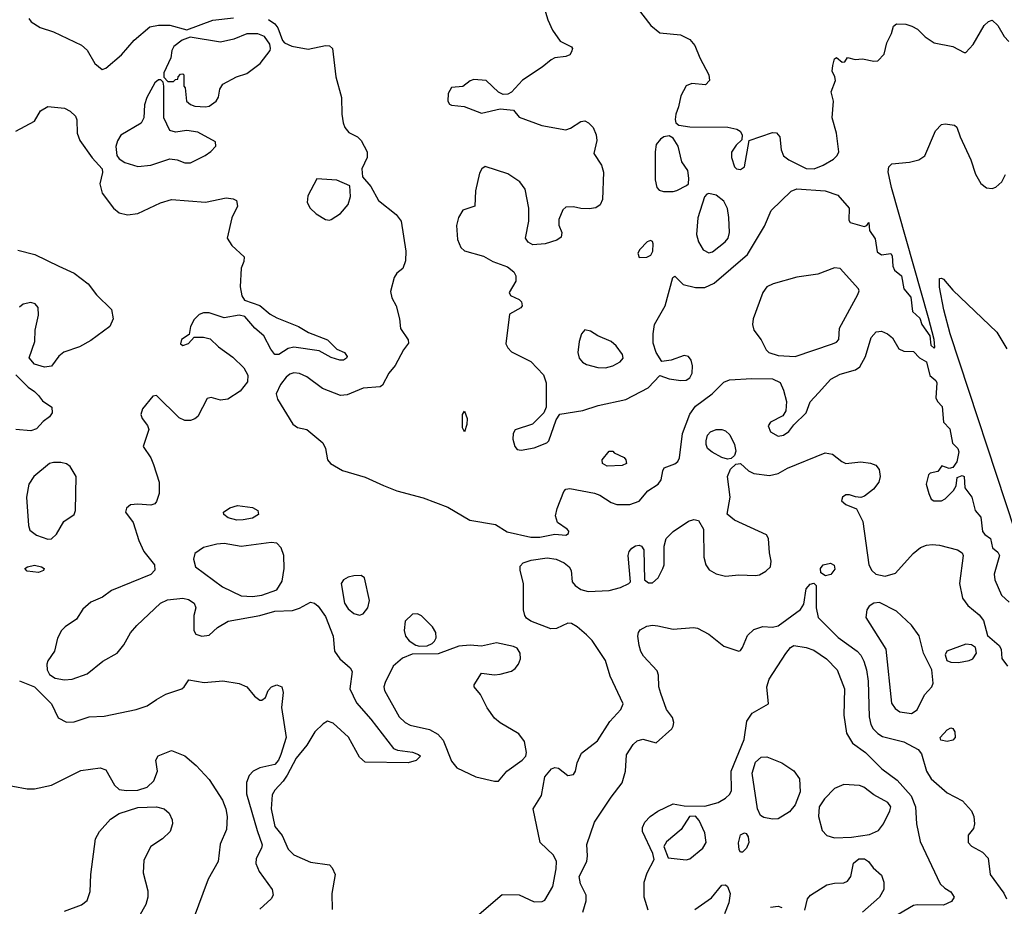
# Model space of a CAD drawing. Extents: x 1173029 to 1307123, y 522559 to 678521.
# Tile 365 of 623: x 1292916 to 1298159, y 555296 to 560019. Entities that reach past the tile are written whole.
import ezdxf

# ---------------------------------------------------------------- set-up
doc = ezdxf.new("R2010")
doc.units = 0

msp = doc.modelspace()

# ---------------------------------------------------------------- linework, layer by layer
at = {"layer": '0CON10XD'}
for points in [[(1295696.4, 560125), (1295727.8, 560017.8), (1295753.4, 559963.4), (1295794.4, 559904.4), (1295854.3, 559874.3), (1295859.2, 559865), (1295855, 559846.7), (1295845, 559832), (1295825, 559822), (1295765, 559816), (1295745.6, 559804.4), (1295698, 559765), (1295593.2, 559696.8), (1295535, 559632.5), (1295515, 559622.5), (1295490.7, 559620.7), (1295465, 559633.3), (1295400, 559695), (1295335, 559700), (1295315, 559692.5), (1295275, 559662.5), (1295215, 559656.7), (1295197.5, 559625), (1295196, 559585), (1295205, 559568.8), (1295215, 559563.8), (1295283.6, 559556.4), (1295375, 559520), (1295475, 559543.3), (1295545, 559537.5), (1295575, 559498.8), (1295696.7, 559455), (1295825, 559432.5), (1295849.3, 559440.7), (1295905, 559475.6), (1295925, 559479.4), (1295945, 559470), (1295970, 559445), (1295986.4, 559405), (1295988.9, 559375), (1295973.8, 559305), (1296014.5, 559244.5), (1296025.7, 559205.7), (1296019.5, 559060.5), (1296007.7, 559032.3), (1295984.1, 559015.9), (1295948.7, 559011.3), (1295905, 559012.9), (1295865, 559022.5), (1295825, 559020), (1295807.5, 559005), (1295786.4, 558953.6), (1295786.7, 558925), (1295802.5, 558885), (1295799.3, 558860.7), (1295775.9, 558844.1), (1295715, 558824), (1295649.3, 558819.3), (1295624.1, 558834.1), (1295610, 558855), (1295627.5, 558945), (1295627.5, 559015), (1295607.1, 559115), (1295580, 559155), (1295515, 559197.9), (1295395, 559237.5), (1295377.5, 559225), (1295365, 559201.2), (1295342.9, 559107.1), (1295340, 559025), (1295275, 559003.3), (1295252.5, 558965), (1295242.7, 558922.7), (1295247.3, 558847.3), (1295265.9, 558805.9), (1295285, 558786.7), (1295385, 558758.6), (1295435, 558731.4), (1295512.7, 558702.7), (1295547.5, 558675), (1295557.5, 558655), (1295557.5, 558625), (1295522.5, 558565), (1295530, 558550), (1295575, 558527.5), (1295587.5, 558515), (1295592.5, 558495), (1295585, 558483.3), (1295525, 558450), (1295505, 558292.5), (1295515, 558270), (1295535, 558249.2), (1295638.7, 558198.7), (1295705, 558126.7), (1295720, 558085), (1295720, 557955), (1295707.5, 557925), (1295646.1, 557863.9), (1295555, 557833.3), (1295543.8, 557815), (1295542, 557785), (1295552, 557745), (1295565, 557728.8), (1295586.1, 557726.1), (1295655, 557738.6), (1295722.5, 557765), (1295733.3, 557775), (1295772.7, 557887.3), (1295792.9, 557917.1), (1295915, 557937.5), (1295995.7, 557964.3), (1296143.6, 557996.4), (1296262.8, 558057.2), (1296325, 558123.3), (1296375, 558106.2), (1296437.5, 558097.5), (1296465, 558098.8), (1296485, 558111.1), (1296496.4, 558135), (1296498.4, 558175), (1296491.3, 558205), (1296478.1, 558225), (1296455, 558229.1), (1296385, 558205.8), (1296335, 558197.5), (1296305, 558246.2), (1296289.6, 558295), (1296288.9, 558345), (1296297.1, 558395), (1296352.5, 558495), (1296394, 558645), (1296405, 558653.3), (1296448.8, 558608.8), (1296515, 558591.8), (1296565, 558591.5), (1296614.2, 558615.8), (1296792.2, 558767.8), (1296881.5, 558918.5), (1296917.4, 559002.6), (1297025, 559104.4), (1297055, 559117.3), (1297206.2, 559106.2), (1297273.4, 559083.4), (1297334, 559015), (1297331.2, 558951.2), (1297338.3, 558938.3), (1297413.3, 558916.7), (1297427.5, 558922.5), (1297438.3, 558938.3), (1297441.2, 558895), (1297471.7, 558851.7), (1297482.5, 558782.5), (1297505, 558765.6), (1297555, 558772.5), (1297561.5, 558761.5), (1297565.4, 558705), (1297574.4, 558685), (1297612.5, 558655), (1297624.5, 558584.5), (1297661.4, 558541.4), (1297670.9, 558465), (1297708.7, 558428.7), (1297720, 558395), (1297762.1, 558335), (1297768.1, 558285), (1297785, 558268.8), (1297790, 558275), (1297785.3, 558315), (1297755, 558430), (1297558.3, 559125), (1297541.2, 559208.8), (1297544.3, 559235), (1297559.7, 559250.3), (1297655, 559259.4), (1297705, 559271.9), (1297736.9, 559293.1), (1297792.7, 559427.3), (1297825, 559461.2), (1297845, 559464), (1297895, 559456), (1297906.6, 559446.6), (1297923.8, 559393.8), (1297981.7, 559271.7), (1298006, 559195), (1298035, 559146.7), (1298065, 559123.8), (1298095, 559120), (1298115, 559126.2), (1298145.5, 559154.5), (1298166.6, 559193.4)], [(1296205, 560081.2), (1296276.8, 559986.8), (1296325, 559948.8), (1296435, 559938.8), (1296485, 559913.8), (1296511.3, 559881.3), (1296537.1, 559815), (1296586, 559725), (1296588.8, 559695), (1296567.7, 559672.3), (1296495, 559678.8), (1296465, 559666.7), (1296437, 559613), (1296424.2, 559555), (1296409.2, 559515), (1296406.1, 559486.1), (1296409.3, 559469.3), (1296426.7, 559456.7), (1296485, 559447.1), (1296687, 559447), (1296735, 559436.2), (1296752.5, 559425), (1296762.5, 559405), (1296761.7, 559378.3), (1296730.5, 559349.5), (1296706.4, 559313.6), (1296706.7, 559285), (1296722.5, 559235), (1296732.5, 559225), (1296755, 559220.8), (1296776.2, 559235), (1296800, 559375), (1296925, 559418), (1296945.7, 559415.7), (1296964, 559395), (1296970.6, 559325), (1296983.1, 559293.1), (1297012.3, 559272.3), (1297105, 559225.4), (1297146.2, 559225), (1297195, 559242.9), (1297249.4, 559275), (1297269.5, 559295), (1297278.2, 559315), (1297265.4, 559415), (1297242.5, 559495), (1297249.2, 559585), (1297238, 559635), (1297260.6, 559695), (1297257.5, 559715), (1297241.9, 559745), (1297245.7, 559774.3), (1297255, 559810), (1297265, 559816.7), (1297295, 559792.5), (1297310, 559795), (1297325, 559817.5), (1297365, 559806.7), (1297405, 559810), (1297465, 559797.5), (1297485, 559800), (1297520, 559835), (1297534.2, 559895.8), (1297558, 559945), (1297568.8, 559985), (1297585, 559997.1), (1297635, 559995.5), (1297666.7, 559985), (1297697.9, 559967.9), (1297737.7, 559927.7), (1297786.1, 559896.1), (1297885, 559876.2), (1297945, 559843.8), (1297955, 559843.8), (1297993, 559887), (1298052.6, 559987.4), (1298075, 560008.8), (1298095, 560016.2), (1298125, 559987.5), (1298158.3, 559928.3), (1298183.2, 559903.2)], [(1292964.5, 560024.5), (1292977.6, 560007.6), (1293025, 559976.9), (1293095, 559954.4), (1293245, 559882.9), (1293275.4, 559855.4), (1293315.5, 559785.5), (1293355, 559754), (1293375, 559760.8), (1293458.1, 559831.9), (1293525, 559910), (1293608.9, 559981.1), (1293655, 559990), (1293715, 559988.9), (1293805, 559963.8), (1293945, 560015.6), (1294055, 560028)], [(1294240.5, 560020.5), (1294275, 559996.2), (1294290, 559975), (1294315, 559907.5), (1294325.9, 559895.9), (1294365, 559877.5), (1294451.4, 559861.4), (1294545, 559881.4), (1294565, 559878.6), (1294580.8, 559865), (1294600, 559715), (1294630, 559605), (1294631.1, 559515), (1294639.1, 559469.1), (1294648, 559445), (1294667.9, 559417.9), (1294715, 559394.2), (1294735, 559376), (1294766.9, 559315), (1294766.9, 559285), (1294738.6, 559225), (1294741.2, 559181.2), (1294785, 559130), (1294826, 559055), (1294920.8, 558980.8), (1294947.9, 558945), (1294971.8, 558785), (1294970, 558735), (1294956.9, 558693.1), (1294925, 558668), (1294910.6, 558645), (1294891.3, 558571.3), (1294896.8, 558536.8), (1294921.2, 558495), (1294938.8, 558425), (1294944.3, 558374.3), (1294983.8, 558313.8), (1294986.7, 558295), (1294960.3, 558259.7), (1294915, 558176.2), (1294880.8, 558135), (1294848.3, 558071.7), (1294835, 558062.5), (1294745, 558055.6), (1294659.3, 558020.7), (1294625, 558017.1), (1294529.2, 558055), (1294445, 558116.8), (1294405, 558133.3), (1294375, 558137.2), (1294355, 558130.8), (1294335, 558114.5), (1294305.4, 558075), (1294281.2, 558025), (1294288.1, 557998.1), (1294371.2, 557865), (1294395, 557846.2), (1294445.7, 557835.7), (1294530, 557765), (1294544.3, 557735), (1294554.3, 557675), (1294570.8, 557655), (1294635, 557617.7), (1294755, 557582.5), (1294853, 557537), (1294925, 557508.9), (1295065, 557471.5), (1295195, 557422.3), (1295312.5, 557352.5), (1295449.1, 557329.1), (1295511.2, 557291.2), (1295637.1, 557262.9), (1295685, 557263.1), (1295765, 557278.9), (1295825, 557272.9), (1295838.8, 557281.2), (1295840, 557295), (1295831.2, 557305), (1295779.7, 557339.7), (1295769.1, 557375), (1295778.2, 557415), (1295814.4, 557505.6), (1295825, 557518), (1295845, 557521.4), (1295976.2, 557496.2), (1296005.5, 557485.5), (1296066.4, 557446.4), (1296096.3, 557436.3), (1296165.7, 557435.7), (1296215, 557453.1), (1296261.2, 557508.8), (1296315.7, 557545), (1296332, 557568), (1296340, 557615), (1296348.8, 557631.2), (1296405, 557652.9), (1296420.8, 557665), (1296429.5, 557685), (1296445.8, 557815), (1296485, 557918.1), (1296515, 557960), (1296603.3, 558025), (1296665, 558087.5), (1296695, 558100), (1296815, 558107.8), (1296925, 558105.5), (1296965, 558086), (1296984.2, 558045), (1296998.6, 557985), (1296995.6, 557934.4), (1296980.6, 557909.4), (1296914, 557875), (1296901.9, 557855), (1296915, 557823.1), (1296955, 557800.9), (1296983.8, 557805), (1297012.5, 557825), (1297039.1, 557860.9), (1297104, 557925), (1297125, 557982.5), (1297169.2, 558030.8), (1297235, 558103.1), (1297285, 558130), (1297366.2, 558153.8), (1297389.8, 558170.2), (1297420.5, 558225), (1297450.8, 558325), (1297476.4, 558356.4), (1297505, 558360), (1297538, 558345), (1297564.6, 558324.6), (1297598.1, 558265), (1297625, 558252.5), (1297675, 558250.6), (1297707, 558217), (1297745, 558196.2), (1297762.7, 558122.7), (1297795, 558096.2), (1297799.5, 558085), (1297795.2, 558005), (1297802.7, 557985), (1297828, 557958), (1297835.2, 557875.2), (1297869.1, 557839.1), (1297883.7, 557763.7), (1297911.2, 557735), (1297916.6, 557716.6), (1297905.7, 557664.3), (1297885, 557634), (1297865, 557628), (1297827.5, 557642.5), (1297805, 557611.2), (1297765, 557603.3), (1297755.9, 557594.1), (1297743.3, 557545), (1297756.9, 557495), (1297770, 557465), (1297783.3, 557455), (1297825, 557456.2), (1297845, 557466.7), (1297888.7, 557511.3), (1297902.5, 557535), (1297909.1, 557580.9), (1297935, 557590), (1297945, 557586.2), (1297949.4, 557525), (1297985.7, 557475.7), (1298004.4, 557404.4), (1298035, 557368.8), (1298043.1, 557293.1), (1298055, 557276.9), (1298085.9, 557255.9), (1298096.1, 557206.1), (1298125, 557182.5), (1298133.9, 557165), (1298104.6, 557065), (1298108.6, 557035), (1298144.1, 556954.1), (1298185.6, 556915.6)], [(1293905, 559554.3), (1293925, 559558.6), (1293961.2, 559585), (1293974.1, 559605.9), (1293981.2, 559648.8), (1293996.7, 559675), (1294071.2, 559715), (1294125, 559732.5), (1294195.6, 559784.4), (1294250, 559855), (1294252, 559865), (1294247.7, 559887.7), (1294218.8, 559928.8), (1294183.6, 559943.6), (1294125, 559943.8), (1294056.7, 559915), (1293985, 559899.5), (1293824.1, 559925.9), (1293780.3, 559909.7), (1293736.7, 559875), (1293726.7, 559855), (1293720, 559815), (1293683.3, 559735), (1293682.5, 559712.5), (1293705, 559690), (1293735, 559690), (1293745, 559700), (1293758.3, 559701.7), (1293760, 559715), (1293771.7, 559728.3), (1293785, 559730), (1293790, 559725), (1293790, 559665), (1293797.5, 559655), (1293803.9, 559583.9), (1293825, 559566.7), (1293848.8, 559558.8), (1293905, 559554.3)], [(1293545, 559236.7), (1293615, 559243.3), (1293715, 559277.5), (1293755, 559271.5), (1293795, 559255.6), (1293825, 559255.6), (1293904, 559295), (1293933.9, 559316.1), (1293960, 559345), (1293958.3, 559368.3), (1293865, 559418.8), (1293805, 559427.5), (1293745, 559420), (1293715, 559427.5), (1293684.2, 559495), (1293682.5, 559665), (1293680, 559685), (1293667.5, 559697.5), (1293655, 559697.5), (1293635, 559682.5), (1293592, 559605), (1293580, 559565), (1293576, 559495), (1293562.5, 559467.5), (1293455, 559402.9), (1293435.9, 559374.1), (1293427.6, 559342.4), (1293432.2, 559295), (1293445, 559277.3), (1293475, 559257.3), (1293545, 559236.7)], [(1292894.3, 559425.7), (1292995, 559478.8), (1293027.3, 559532.7), (1293065, 559556.2), (1293155, 559548.1), (1293185, 559531.1), (1293212.2, 559505), (1293219.5, 559485), (1293222.2, 559415), (1293235.4, 559375.4), (1293302.1, 559282.1), (1293354.4, 559225), (1293357.3, 559205), (1293343.1, 559145), (1293354.6, 559095), (1293415, 559014.4), (1293445, 558990), (1293489.1, 558979.1), (1293544.6, 558985.4), (1293665, 559042.9), (1293725, 559061.1), (1293905, 559047.1), (1294015, 559070), (1294052.5, 559065), (1294070, 559055), (1294075.8, 559025), (1294046.2, 558963.8), (1294020.6, 558855), (1294045.7, 558815), (1294111.2, 558755), (1294109.7, 558730.3), (1294094.4, 558695), (1294090.5, 558595), (1294097.9, 558547.9), (1294113.8, 558525), (1294195.4, 558495.4), (1294250.2, 558450.2), (1294285, 558430.6), (1294401.2, 558385), (1294453.2, 558353.2), (1294555, 558312.5), (1294603.9, 558263.9), (1294645, 558246.7), (1294660, 558225), (1294656.7, 558215), (1294640, 558205), (1294620, 558205), (1294575, 558218.8), (1294510, 558255), (1294375, 558273.6), (1294345, 558266.4), (1294295, 558234.5), (1294275, 558234.4), (1294253.1, 558263.1), (1294215.6, 558335), (1294167.1, 558375), (1294115, 558438), (1294085, 558444.3), (1294005, 558430.6), (1293925, 558456.9), (1293895, 558457.5), (1293871.3, 558448.7), (1293845, 558421.2), (1293826, 558385), (1293818.3, 558341.7), (1293777.5, 558315), (1293771.7, 558291.7), (1293785, 558283.3), (1293815, 558293.8), (1293845, 558327.5), (1293895, 558327.1), (1293929.3, 558319.3), (1293975, 558275.6), (1294050.8, 558220.8), (1294110, 558165), (1294130.4, 558125), (1294129.5, 558090.5), (1294089.4, 558040.6), (1294025, 557998.1), (1293985, 557991.9), (1293935, 558006.2), (1293915, 558000), (1293864.4, 557905.6), (1293847.9, 557892.1), (1293825, 557884.2), (1293795, 557884), (1293765, 557898), (1293645, 558017.5), (1293625, 558012.5), (1293570.6, 557945), (1293560, 557915), (1293568, 557895), (1293597, 557857), (1293603.8, 557835), (1293573.8, 557745), (1293614.5, 557684.5), (1293628.9, 557648.9), (1293658.5, 557555), (1293658.2, 557495), (1293645, 557452.5), (1293635, 557440.6), (1293615, 557433.1), (1293545, 557438.8), (1293506.1, 557433.9), (1293483.9, 557416.1), (1293480, 557395), (1293519.8, 557339.8), (1293549.6, 557245), (1293576.7, 557186.7), (1293633.1, 557115), (1293635, 557086.7), (1293615, 557064.2), (1293405, 556978.6), (1293357.4, 556942.6), (1293294.2, 556915.8), (1293251.9, 556878.1), (1293218.8, 556825), (1293157.1, 556785), (1293137.5, 556765), (1293117.3, 556725), (1293101.4, 556655), (1293065, 556603.3), (1293059.5, 556585), (1293062, 556555), (1293075, 556530.9), (1293105, 556512), (1293155, 556502), (1293195, 556506.7), (1293275.8, 556535), (1293359.1, 556600.9), (1293435, 556644.3), (1293471.1, 556688.9), (1293505, 556751.9), (1293538.8, 556791.2), (1293665, 556910), (1293702.4, 556927.6), (1293785, 556937.5), (1293815, 556930.8), (1293845, 556911.2), (1293853.8, 556885), (1293844, 556845), (1293843.8, 556765), (1293853.3, 556745), (1293885, 556734.4), (1293925, 556740), (1293968.3, 556781.7), (1294025.6, 556814.4), (1294194.2, 556845.8), (1294275, 556868.4), (1294368.8, 556871.2), (1294406, 556884), (1294465, 556916.2), (1294485, 556910), (1294505, 556894.2), (1294545, 556840)], [(1296345, 559104), (1296395, 559104.2), (1296415, 559108), (1296467.5, 559135), (1296476.7, 559145), (1296480, 559175), (1296473.3, 559215), (1296441.2, 559261.2), (1296422.5, 559345), (1296395, 559387.5), (1296375, 559400), (1296346.1, 559393.9), (1296327.7, 559382.3), (1296306.1, 559353.9), (1296300.8, 559315), (1296300, 559165), (1296308.8, 559125), (1296321.2, 559111.2), (1296345, 559104)], [(1294565, 558950), (1294575, 558954), (1294625, 558986), (1294665.8, 559035), (1294677.7, 559077.7), (1294673.9, 559133.9), (1294605, 559164.3), (1294498.3, 559171.7), (1294450.3, 559079.7), (1294446.9, 559045), (1294463.1, 559015), (1294494.2, 558985), (1294545, 558954.2), (1294565, 558950)], [(1296585, 558776.7), (1296605, 558782.2), (1296671.9, 558835), (1296688.2, 558855), (1296695.4, 558885), (1296692.1, 558965), (1296685, 559013.3), (1296665, 559051.2), (1296625, 559083.8), (1296585, 559092.5), (1296575, 559090), (1296562.5, 559075), (1296527.6, 558962.4), (1296520, 558875), (1296530, 558835), (1296555, 558793.1), (1296585, 558776.7)], [(1296215, 558752.5), (1296255, 558754), (1296276.2, 558765), (1296288, 558785), (1296288.8, 558825), (1296285, 558837.5), (1296275, 558842.5), (1296257.5, 558835), (1296217.5, 558795), (1296207.5, 558775), (1296215, 558752.5)], [(1292905, 558791.1), (1292997, 558767), (1293125, 558706.2), (1293205, 558668.9), (1293280.9, 558610.9), (1293325, 558553.6), (1293404.3, 558475), (1293412.9, 558425), (1293395.8, 558385), (1293295, 558310.4), (1293233.5, 558276.5), (1293151.5, 558248.5), (1293124.3, 558225.7), (1293085, 558172.5), (1293048.3, 558168.3), (1292994.2, 558184.2), (1292967, 558217), (1292995.6, 558305), (1292998, 558365), (1293016.7, 558445), (1293014.2, 558485), (1292998.8, 558505), (1292975, 558512.5), (1292935, 558504), (1292915, 558488)], [(1297045, 558224.5), (1297245, 558292), (1297265, 558301.2), (1297277.5, 558315), (1297282.5, 558375), (1297380, 558555), (1297385.7, 558575), (1297382.5, 558585), (1297285, 558692.5), (1297255, 558696.7), (1297166.4, 558663.6), (1297055, 558646.7), (1296928.3, 558611.7), (1296895, 558595.7), (1296873.3, 558565), (1296822.7, 558425), (1296819.1, 558395), (1296826.1, 558365), (1296865, 558313.1), (1296890.3, 558260.3), (1296905.7, 558245), (1296955, 558229.1), (1297045, 558224.5)], [(1298216.6, 557293.4), (1297871.1, 558345), (1297836.9, 558473.1), (1297814.3, 558594.3), (1297815, 558640), (1297825, 558642.5), (1297835, 558636.7), (1297885, 558577.5), (1298120, 558355), (1298172.9, 558265)], [(1296035, 558164.1), (1296074.2, 558175), (1296113.3, 558196.7), (1296129.4, 558215), (1296125.6, 558235), (1296091.5, 558281.5), (1296065.6, 558305), (1295995, 558334.6), (1295955, 558358.9), (1295925, 558365.8), (1295907.8, 558345), (1295894.6, 558305), (1295887.9, 558245), (1295894.5, 558215), (1295913.8, 558193.8), (1295935, 558182.3), (1295995, 558165.3), (1296035, 558164.1)], [(1292895, 558127.5), (1292960.5, 558060.5), (1292995, 558038.8), (1293015, 558016.2), (1293037.6, 557987.6), (1293086.9, 557955), (1293088.5, 557925), (1293075, 557904), (1293041.3, 557878.7), (1293005, 557839.2), (1292975, 557828.6), (1292895, 557835.8)], [(1295285, 557822.5), (1295274.2, 557845), (1295274.2, 557915), (1295285, 557932.5), (1295298, 557895), (1295297.7, 557862.3), (1295285, 557822.5)], [(1296685, 557677.1), (1296655, 557687.3), (1296602.9, 557715), (1296579.5, 557735), (1296570.9, 557755), (1296570.9, 557775), (1296579.4, 557805), (1296595, 557822.9), (1296625, 557835.5), (1296655, 557835.5), (1296675, 557827.8), (1296697.6, 557807.6), (1296722.7, 557755), (1296728.8, 557721.2), (1296722.7, 557697.3), (1296705, 557681.2), (1296685, 557677.1)], [(1296045, 557641.2), (1296020, 557655), (1296017.5, 557675), (1296055, 557720), (1296075, 557720), (1296081.7, 557711.7), (1296135, 557686.7), (1296143.3, 557675), (1296147.5, 557655), (1296125, 557643.3), (1296045, 557641.2)], [(1295337, 555233), (1295485, 555358), (1295575, 555357.5), (1295655, 555320), (1295698.3, 555321.7), (1295711.7, 555328.3), (1295755, 555401.2), (1295772.9, 555495), (1295774.7, 555535), (1295758.2, 555568.2), (1295686.9, 555635), (1295650, 555815), (1295695, 555886.7), (1295712.9, 555985), (1295748.3, 556028.3), (1295765, 556035.6), (1295785, 556031.4), (1295835, 555992.5), (1295865, 555998.8), (1295876.2, 556015), (1295885, 556060), (1295907.7, 556112.3), (1295992.4, 556177.6), (1296059.4, 556280.6), (1296117.1, 556345), (1296129.5, 556375), (1296061.2, 556521.2), (1296035.4, 556605.4), (1295965, 556712), (1295935, 556742.5), (1295885, 556784.4), (1295855, 556801.5), (1295835, 556804.4), (1295775, 556776.4), (1295745, 556773.6), (1295638, 556815), (1295615, 556830.8), (1295605.7, 556845), (1295599.4, 556875), (1295599.5, 557015), (1295581.1, 557085), (1295581.5, 557108.5), (1295596.2, 557125), (1295639.5, 557140.5), (1295725, 557152.7), (1295772.5, 557145), (1295815.6, 557125), (1295841.9, 557105), (1295853.1, 557085), (1295858.1, 557025), (1295874.3, 557005), (1295905, 556983.5), (1295943, 556973), (1296055, 556977.3), (1296115, 556993.3), (1296160, 557015), (1296168.8, 557025), (1296156.2, 557165), (1296161.2, 557185), (1296175.8, 557204.2), (1296195, 557216), (1296215, 557218.8), (1296227.5, 557215), (1296238.8, 557195), (1296243.3, 557035), (1296265, 557018.8), (1296285, 557018.8), (1296316, 557045), (1296341.4, 557095), (1296347.1, 557115), (1296347.1, 557215), (1296358, 557255), (1296395, 557292.5), (1296476.7, 557346.7), (1296506.1, 557356.1), (1296531.2, 557351.2), (1296558, 557305), (1296560, 557155), (1296569.4, 557115), (1296588.3, 557088.3), (1296625, 557066.4), (1296675.3, 557055.3), (1296745, 557060.9), (1296835, 557057.2), (1296855, 557062.2), (1296889.5, 557080.5), (1296914.5, 557105), (1296918.5, 557135), (1296909.5, 557179.5), (1296904.4, 557254.4), (1296892.5, 557275), (1296723.3, 557353.3), (1296684, 557385), (1296699.5, 557475), (1296684.5, 557585.5), (1296701.2, 557625), (1296729.5, 557650.5), (1296755, 557654.2), (1296796.3, 557616.3), (1296825, 557602), (1296908.5, 557591.5), (1296955, 557600.5), (1297005, 557629.6), (1297205, 557711.1), (1297245, 557704.4), (1297294.2, 557665), (1297315, 557655.5), (1297395, 557663.9), (1297447, 557657), (1297475.5, 557645.5), (1297492.2, 557622.2), (1297497.8, 557585), (1297490.5, 557555), (1297462.6, 557517.4), (1297415, 557481.5), (1297395, 557472.9), (1297367.2, 557477.2), (1297335, 557488.5), (1297315, 557487.8), (1297297.5, 557475), (1297292.9, 557455), (1297315, 557435.6), (1297372.7, 557412.7), (1297406.2, 557346.2), (1297438.2, 557115), (1297453.3, 557085), (1297475.3, 557065.3), (1297525, 557054.5), (1297580.3, 557069.7), (1297674.4, 557175), (1297713.3, 557206.7), (1297745, 557219.7), (1297775, 557223.6), (1297815, 557219), (1297910, 557195), (1297935, 557178.6), (1297940, 557165), (1297921.4, 557015), (1297936.8, 556936.8), (1297965, 556897.8), (1298025, 556848.1), (1298048.6, 556818.6), (1298069.3, 556739.3), (1298132, 556685), (1298142.5, 556665), (1298146.4, 556616.4), (1298176.9, 556575)], [(1293065, 557251.8), (1293085, 557252.5), (1293112.4, 557277.6), (1293151.4, 557345), (1293206.4, 557383.6), (1293212.5, 557405), (1293216.2, 557586.2), (1293185, 557638.6), (1293165, 557652.2), (1293135, 557659.1), (1293095, 557660), (1293075, 557653.8), (1292990.4, 557585), (1292964, 557545), (1292951.6, 557475), (1292962.5, 557325), (1292970.3, 557300.3), (1293005, 557273.3), (1293065, 557251.8)], [(1294073, 557353), (1294026.7, 557365), (1294002.1, 557382.1), (1294001.2, 557395), (1294035, 557418), (1294075, 557430.8), (1294155, 557420), (1294183.3, 557405), (1294186.8, 557383.2), (1294156, 557364), (1294105, 557353.8), (1294073, 557353)], [(1294155.8, 556945.8), (1294205, 556952.8), (1294285, 556982.5), (1294313, 557027), (1294324.8, 557094.8), (1294321.6, 557165), (1294308.4, 557205), (1294285, 557229.6), (1294255, 557234.7), (1294095, 557211.8), (1294005, 557227.8), (1293965.4, 557225.4), (1293895, 557207.9), (1293848.6, 557175), (1293841.4, 557145), (1293852.2, 557105), (1293995, 556997.3), (1294095, 556949.4), (1294155.8, 556945.8)], [(1293015, 557074.2), (1292955, 557081.2), (1292942.5, 557095), (1292957.5, 557105), (1292995, 557112.9), (1293032.5, 557105), (1293046.7, 557095), (1293042.5, 557085), (1293015, 557074.2)], [(1297206.4, 557056.4), (1297182.5, 557072.5), (1297180, 557095), (1297195, 557114.2), (1297233, 557123), (1297253, 557113), (1297257.6, 557092.4), (1297235, 557063.8), (1297206.4, 557056.4)], [(1294725, 556846), (1294745, 556854), (1294770.6, 556885), (1294779.5, 556925), (1294752.5, 557045), (1294735, 557057.5), (1294695, 557056.7), (1294665, 557048.8), (1294640, 557035), (1294628, 557015), (1294645, 556911.2), (1294665, 556880.8), (1294695, 556855.8), (1294725, 556846)], [(1295914.4, 555265), (1295932, 555325), (1295932, 555355), (1295902.5, 555415), (1295895.7, 555455), (1295936, 555535), (1295940, 555565), (1295935.7, 555625), (1295976.4, 555743.6), (1296065, 555878), (1296125, 555954), (1296142.1, 556015), (1296147.4, 556102.6), (1296183, 556157), (1296205, 556178.1), (1296235, 556186.9), (1296305, 556167.5), (1296388.3, 556241.7), (1296396.2, 556255), (1296400, 556275), (1296391.7, 556301.7), (1296360, 556345), (1296329.7, 556429.7), (1296320, 556465), (1296317, 556527), (1296310.3, 556550.3), (1296238.3, 556628.3), (1296223.2, 556653.2), (1296214.5, 556684.5), (1296207.1, 556735), (1296210.8, 556755), (1296220.9, 556769.1), (1296255, 556787.5), (1296285, 556792.9), (1296315, 556790), (1296395, 556771.8), (1296505, 556780.6), (1296525, 556777.1), (1296586.2, 556745), (1296665, 556682.5), (1296745, 556654.2), (1296755, 556658), (1296765, 556673.8), (1296791.4, 556738.6), (1296825, 556770), (1296874, 556786), (1296925, 556783.2), (1296955, 556789.2), (1297073.1, 556876.9), (1297091.4, 556905), (1297105, 556987.5), (1297125, 557012.5), (1297145, 557016.7), (1297156.7, 557005), (1297157.5, 556885), (1297168.6, 556835), (1297275, 556728.5), (1297375, 556654.5), (1297395, 556633.3), (1297412.1, 556602.1), (1297426.3, 556555), (1297434.8, 556495), (1297438.9, 556305), (1297447.8, 556265), (1297461.5, 556241.5), (1297485, 556217.1), (1297510.9, 556200.9), (1297625, 556171.5), (1297700.6, 556130.6), (1297717.6, 556107.6), (1297744.5, 556015), (1297769.5, 555975), (1297855, 555900.9), (1297937, 555857), (1297984, 555805), (1297996.2, 555775), (1298000, 555735), (1297995, 555710), (1297967.5, 555675), (1297966.7, 555635), (1297985, 555616.2), (1298043.3, 555585), (1298072.7, 555552.7), (1298084, 555465), (1298156.3, 555366.3), (1298170.8, 555335)], [(1297665, 556323.6), (1297695, 556341.9), (1297735, 556422), (1297774, 556465), (1297780, 556485), (1297774, 556555), (1297728.9, 556645), (1297706.3, 556736.3), (1297665, 556794), (1297585, 556868), (1297495, 556913.8), (1297465, 556911.2), (1297440, 556895), (1297426.7, 556875), (1297422, 556835), (1297528.5, 556665), (1297557.8, 556377.8), (1297578.8, 556348.8), (1297602.6, 556332.6), (1297665, 556323.6)], [(1294545, 556840), (1294584.4, 556735), (1294591.9, 556655), (1294620, 556615), (1294675, 556566), (1294686.6, 556546.6), (1294674.5, 556455), (1294709.1, 556379.1), (1294785, 556293.1), (1294906.9, 556136.9), (1294928.3, 556128.3), (1295007.2, 556117.2), (1295040, 556105), (1295050, 556095), (1295026.8, 556073.2), (1294985, 556060.8), (1294755, 556063.8), (1294725, 556090), (1294667, 556197), (1294585, 556271.9), (1294555, 556282.2), (1294531.2, 556268.8), (1294487.8, 556225), (1294444.6, 556155), (1294388.2, 556085), (1294340.5, 555995), (1294318.3, 555961.7), (1294273.8, 555915), (1294260.6, 555889.4), (1294254.2, 555815), (1294275, 555721.9), (1294313.5, 555673.5), (1294345, 555600), (1294375, 555569.4), (1294465, 555531.9), (1294565, 555516.2), (1294580.5, 555500.5), (1294596, 555465), (1294577.8, 555365), (1294580.3, 555279.7)], [(1295045, 556681.2), (1295085, 556683.8), (1295112.5, 556695), (1295125, 556707.5), (1295133.6, 556726.4), (1295131.2, 556755), (1295113.3, 556785), (1295055, 556843.3), (1295035, 556853.3), (1295008.3, 556851.7), (1294968.8, 556815), (1294963.8, 556765), (1294970, 556735), (1294990.5, 556710.5), (1295026.1, 556686.1), (1295045, 556681.2)], [(1295445, 555962.5), (1295465, 555963.3), (1295509.5, 556015), (1295592.2, 556075), (1295610.5, 556095), (1295615.5, 556115), (1295604, 556174), (1295573.3, 556215), (1295475, 556273.6), (1295445, 556298.6), (1295405, 556354), (1295370, 556425), (1295336.7, 556465), (1295336.7, 556475), (1295375, 556537.5), (1295445, 556529.2), (1295475, 556531.9), (1295535, 556549.2), (1295555, 556562), (1295572.5, 556585), (1295582.9, 556615), (1295580.6, 556645), (1295565, 556670.6), (1295545, 556680.6), (1295455, 556699.4), (1295375, 556682.5), (1295315, 556687.1), (1295255, 556682.5), (1295145, 556640), (1295005, 556638.8), (1294955, 556617.5), (1294905, 556575.7), (1294861.4, 556488.6), (1294855.5, 556465), (1294858.5, 556445), (1294937.5, 556305), (1294968.1, 556275), (1294995, 556260), (1295097.8, 556237.8), (1295143.4, 556213.4), (1295170.3, 556180.3), (1295215, 556069.2), (1295242.9, 556032.9), (1295345, 555985.3), (1295445, 555962.5)], [(1296262.7, 555275), (1296241.9, 555345), (1296241.5, 555425), (1296257.5, 555475), (1296294.2, 555545), (1296287.3, 555577.3), (1296232.9, 555695), (1296232.9, 555715), (1296244.3, 555745), (1296272.5, 555775), (1296315, 555802.9), (1296395, 555841.4), (1296455, 555832), (1296565, 555828.6), (1296635, 555848.9), (1296675, 555871.4), (1296696.9, 555893.1), (1296706.3, 555913.7), (1296704.6, 556015), (1296773.8, 556185), (1296788.3, 556281.7), (1296816.1, 556323.9), (1296903.3, 556375), (1296894.6, 556464.6), (1296906.4, 556505), (1296995, 556643.3), (1297021.5, 556675), (1297038.8, 556685), (1297105, 556675.4), (1297145, 556659.6), (1297213.1, 556615), (1297268.5, 556555), (1297308.2, 556455), (1297303.9, 556313.9), (1297318.6, 556218.6), (1297350.5, 556165), (1297420.5, 556115), (1297508, 556028), (1297588, 555968), (1297663.8, 555885), (1297685.6, 555825), (1297691.5, 555735), (1297711.5, 555641.5), (1297817.1, 555415), (1297841.8, 555391.8), (1297875, 555373.8), (1297892, 555345), (1297877.9, 555322.1), (1297835, 555302.9), (1297695, 555304.5), (1297675, 555300), (1297533.8, 555216.2)], [(1297915, 556594.3), (1297972.5, 556605), (1297991.2, 556615), (1298012, 556645), (1298006.7, 556675), (1297985, 556689.2), (1297955, 556693.1), (1297853.8, 556655), (1297844, 556635), (1297853.3, 556605), (1297875, 556595.8), (1297915, 556594.3)], [(1292915, 556497.5), (1292995, 556465.5), (1293084.6, 556375), (1293120.3, 556300.3), (1293165, 556277.1), (1293205, 556278.8), (1293285, 556305.5), (1293365, 556309.1), (1293536.2, 556343.8), (1293595.4, 556364.6), (1293645, 556398.1), (1293693.4, 556426.6), (1293778.8, 556455), (1293792, 556465), (1293817, 556503), (1293898.8, 556488.8), (1293997.1, 556497.1), (1294085, 556483.1), (1294125, 556464.2), (1294165.8, 556415.8), (1294195, 556393.8), (1294205.9, 556394.1), (1294225, 556407.5), (1294238.8, 556445), (1294256.2, 556465), (1294285, 556475.6), (1294311.2, 556465), (1294319.2, 556435), (1294309.4, 556355), (1294334.2, 556195), (1294307.1, 556105), (1294294.2, 556075), (1294275, 556051.1), (1294195, 556032.9), (1294158.6, 556015), (1294138.1, 555991.9), (1294123.8, 555955), (1294123.9, 555895), (1294179.7, 555700.3), (1294206.5, 555623.5), (1294203.1, 555605), (1294175, 555551.2), (1294173.3, 555523.3), (1294191.9, 555481.9), (1294260.6, 555385), (1294265.7, 555355), (1294255.7, 555335), (1294195, 555280.5)], [(1297855, 556174.4), (1297821.7, 556181.7), (1297817.5, 556195), (1297855, 556236.7), (1297875, 556246.2), (1297885, 556243.3), (1297896.7, 556225), (1297898, 556195), (1297885, 556180.8), (1297855, 556174.4)], [(1292725, 555964.3), (1292955, 555922.2), (1292995, 555921.1), (1293085, 555940.8), (1293241.1, 556018.9), (1293345, 556033.5), (1293375, 556022.9), (1293420.5, 555940.5), (1293445, 555917.8), (1293485, 555912.3), (1293545, 555915.4), (1293595, 555930), (1293630, 555965), (1293649.4, 556015), (1293641.2, 556075), (1293653.4, 556096.6), (1293725, 556125.5), (1293795, 556097.8), (1293855.3, 556045.3), (1293925, 555972), (1293995, 555862), (1294013.1, 555815), (1294020.4, 555775), (1294017.1, 555705), (1293983.8, 555626.2), (1293973.5, 555535), (1293918.8, 555441.2), (1293840, 555225)], [(1296925, 555760), (1296878.7, 555768.7), (1296860.5, 555780.5), (1296844.6, 555814.6), (1296817.4, 556005), (1296835, 556063.1), (1296865, 556090.9), (1296895, 556091.5), (1296975, 556060), (1297038.3, 556018.3), (1297068.8, 555975), (1297072.5, 555905), (1297045, 555835.7), (1297015, 555798.9), (1296955, 555762.2), (1296925, 555760)], [(1297255, 555660.5), (1297345, 555664), (1297442.1, 555677.9), (1297489.8, 555700.2), (1297516.5, 555735), (1297550.6, 555805), (1297554.3, 555825), (1297539.5, 555849.5), (1297465, 555890), (1297411.2, 555931.2), (1297388.8, 555938.8), (1297305.6, 555945.6), (1297255, 555923.1), (1297201.2, 555868.8), (1297172.7, 555825), (1297170.4, 555775), (1297190, 555700), (1297213.4, 555673.4), (1297255, 555660.5)], [(1293155, 555270.6), (1293245, 555304.4), (1293275, 555327.5), (1293290.8, 555375), (1293293.8, 555465), (1293319.2, 555655), (1293340, 555695), (1293400.1, 555759.9), (1293445, 555789.6), (1293545, 555823.1), (1293645, 555825.8), (1293684.5, 555814.5), (1293712.1, 555792.1), (1293727.4, 555757.4), (1293730, 555735), (1293716.3, 555693.7), (1293675.5, 555654.5), (1293614.6, 555615.4), (1293577.6, 555542.4), (1293573.1, 555475), (1293598.3, 555378.3), (1293598.9, 555345), (1293588.1, 555305), (1293549.5, 555240.5)], [(1296465, 555543.3), (1296485, 555549.4), (1296554.2, 555605), (1296571.4, 555635), (1296565, 555687.5), (1296535, 555752.5), (1296515, 555776.7), (1296482.5, 555775), (1296438, 555705), (1296360.3, 555639.7), (1296346.2, 555615), (1296370, 555555), (1296465, 555543.3)], [(1296765, 555584), (1296755, 555584), (1296746.7, 555596.7), (1296743.7, 555633.7), (1296755, 555676), (1296775, 555688), (1296785, 555683.3), (1296795.6, 555665.6), (1296798.1, 555635), (1296786.7, 555605), (1296765, 555584)], [(1297096.9, 555275), (1297110.6, 555335), (1297127.1, 555355), (1297215, 555409.6), (1297255, 555418.9), (1297305, 555420.8), (1297325, 555430), (1297341.4, 555455), (1297355.8, 555525), (1297385, 555548.8), (1297415, 555548.8), (1297435.6, 555535), (1297461.1, 555501.1), (1297505, 555461.2), (1297518.6, 555425), (1297517.1, 555385), (1297494.3, 555345), (1297404.2, 555265)], [(1296510.6, 555279.4), (1296599.7, 555340.3), (1296655, 555408), (1296675, 555411.2), (1296685, 555402), (1296700, 555365), (1296693.1, 555315), (1296669.4, 555255)], [(1296915, 555290.7), (1296955, 555296.1), (1296975, 555289.1)]]:
    msp.add_lwpolyline(points, dxfattribs=at)

doc.saveas('drawing.dxf')
